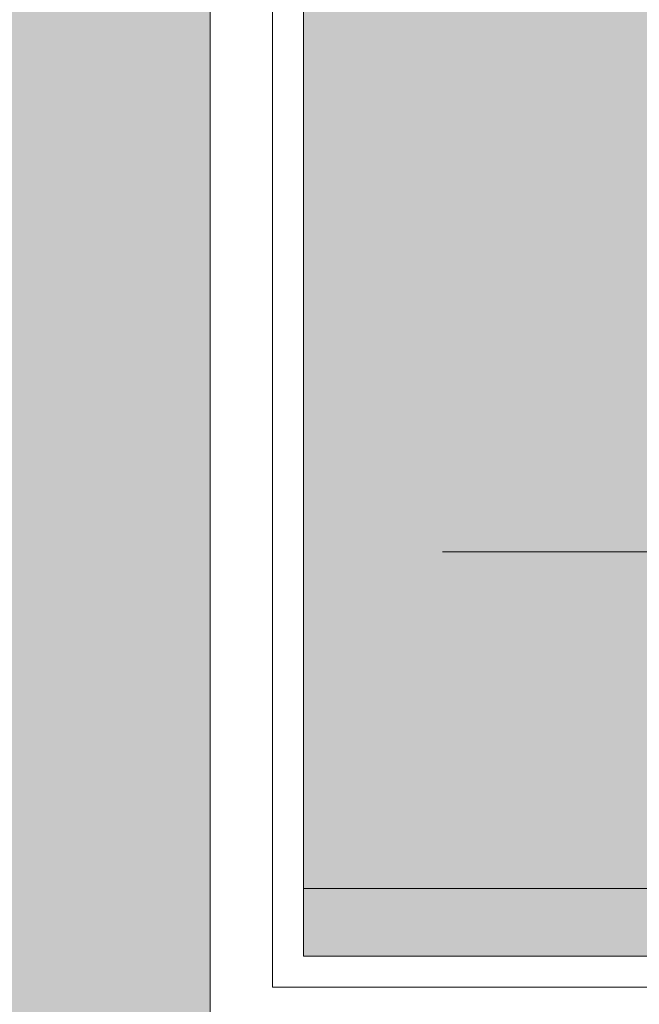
# Model space of a CAD drawing. Header units: millimetres. Extents: x 5980700 to 6194397, y -12939 to 2351883.
# Tile 293 of 587: x 6075771 to 6076070, y 4618 to 5093. Entities that reach past the tile are written whole.
import ezdxf

# ---------------------------------------------------------------- set-up
doc = ezdxf.new("R2010")
doc.units = ezdxf.units.MM
for name, color, linetype, lineweight in [('A-FLOR', 192, 'Continuous', 18), ('A-FLOR-PATT', 8, 'Continuous', 18), ('A-WALL', 113, 'Continuous', 18), ('A-WALL-PATT', 111, 'Continuous', 25), ('P-PIPE-CNTR', 3, 'Continuous', 9)]:
    doc.layers.add(name, color=color, linetype=linetype, lineweight=lineweight)

# ---------------------------------------------------------------- blocks, each defined once
blk = doc.blocks.new('BE-PMSa-MOD-ARQ-CONEXAODOFUTURO-EX-000-R_rvt-2-PLANTA DE CAIMENTO DE PISOS - 1 PAV_')
at = {"layer": 'A-FLOR-PATT', "lineweight": 5}
h = blk.add_hatch(dxfattribs=at)
h.set_pattern_fill('FP_103', color=135, style=0, pattern_type=2)
h.set_pattern_definition([(225, (1821.385, -1013.341), (1.4210854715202e-14, -212.1320343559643), [450, -150]), (315, (1715.319, -1119.407), (0, -212.1320343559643), [450, -150])])
h.paths.add_polyline_path([(-17588.61484510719, -10125.84100563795), (-17588.61484510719, 5919.158994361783), (-17905.66070556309, 5919.158994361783), (-18260.05155624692, -10125.84100563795)])
h.paths.add_polyline_path([(24683.66278676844, -8664.047137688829), (24901.85810326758, -8347.979428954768), (25097.46955802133, -8045.317562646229), (25289.5955170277, -7726.511392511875), (25471.61384478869, -7401.828336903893), (25643.34495046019, -7071.588748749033), (25804.61939322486, -6736.118463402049), (25955.27804947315, -6395.748477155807), (23368.38515489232, -6395.748477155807), (23369.38515489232, -6730.841005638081), (23365.38515489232, -6734.84100563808), (23361.31355543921, -6734.060452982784), (23342.06990244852, -6720.841005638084), (23332.38515489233, -6720.930376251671), (23331.38515489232, -6727.841005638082), (23314.38515489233, -6727.841005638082), (23296.38515489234, -6735.002634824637), (23296.38515489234, -6778.341005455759), (24423.88515507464, -6778.341005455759), (24423.88515507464, -8613.341005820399), (22588.88515471, -8613.341005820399), (22588.88515471, -8595.841005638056), (21416.38515489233, -8595.841005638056), (21416.38515489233, -6955.841005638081), (22588.88515471, -6955.841005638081), (22588.88515471, -6778.341005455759), (23246.38515489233, -6778.341005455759), (23246.38515489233, -6395.748477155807), (23206.88515489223, -6395.748477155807), (23206.88515489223, -6416.382393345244), (23211.73353840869, -6425.171602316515), (23218.4561650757, -6428.596561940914), (23219.38515489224, -6429.345815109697), (23219.38515489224, -6441.144306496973), (23215.14102301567, -6442.20379392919), (23204.09419192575, -6438.115741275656), (23195.48073971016, -6429.259910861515), (23193.02236658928, -6420.085137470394), (23192.88996436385, -6415.841005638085), (23191.88515489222, -6415.841005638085), (23191.88515489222, -6395.748477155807), (21311.3851276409, -6395.748477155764), (21311.38512764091, -395.7484771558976), (26110.13512764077, -395.7484771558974), (26110.13512764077, -6011.987874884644), (26234.42540171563, -5672.357231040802), (26348.29356350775, -5329.091898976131), (26451.63355010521, -4982.511614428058), (26544.34910510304, -4632.939200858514), (26626.35386826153, -4280.700268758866), (26697.57145594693, -3926.122912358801), (26757.93553227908, -3569.537404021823), (26807.38987092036, -3211.275886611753), (26845.88840744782, -2851.672064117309), (26873.39528226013, -2491.060890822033), (27298.54064462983, 5174.591947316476), (21231.38515489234, 5390.558402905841), (21231.38515489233, -8664.04713768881), (24474.59128694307, -8664.047137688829)])
h.paths.add_polyline_path([(164.3857207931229, 134.1589943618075), (164.3857207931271, 1841.148018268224), (-1658.614845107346, 1840.70177999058), (-1658.614845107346, 134.1589943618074), (-979.7632562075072, 134.1589943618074)])
h.paths.add_polyline_path([(24371.38515489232, 836.6589941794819), (22863.88515471, 836.6589941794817), (22863.88515471, 4371.658994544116), (24548.88515507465, 4371.658994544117), (24548.88515507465, 836.6589941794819), (24486.30181684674, 836.6589941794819)])
h.paths.add_polyline_path([(26422.42163599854, 3992.407384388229), (26422.42163599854, 5123.575823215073), (27022.42163599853, 5123.575823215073), (27022.42163599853, 3992.407384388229), (26541.3738192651, 3992.407384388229)])
h.paths.add_polyline_path([(19968.38697237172, 4641.658994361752), (19999.38682609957, 4641.658994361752), (19999.38682609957, 4674.158994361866), (19585.40988707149, 4674.158994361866), (19585.40988707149, 4671.65899436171), (19622.64941956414, 4670.787042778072), (19622.64941956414, 4641.65899436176), (19958.38333741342, 4641.65899436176)])
h.paths.add_polyline_path([(15946.88333741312, 4641.65899436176), (16272.64941956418, 4641.65899436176), (16272.64941956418, 4671.65899436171), (19560.40988707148, 4671.65899436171), (19560.40988707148, 4674.158994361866), (15923.88333741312, 4674.158994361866), (15923.88333741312, 4641.65899436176), (15926.88333741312, 4641.65899436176)])
h.paths.add_polyline_path([(15653.88333741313, 4641.658994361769), (15653.88333741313, 4674.158994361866), (12268.88333741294, 4674.158994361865), (12269.82605313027, 4641.658994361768), (12287.64940954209, 4641.658994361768), (12287.64940954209, 4671.658994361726), (15637.64940954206, 4670.787042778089), (15637.64940954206, 4641.658994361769), (15650.88333741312, 4641.658994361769)])
h.paths.add_polyline_path([(8496.599400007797, 4641.658994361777), (8496.599400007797, 4641.674581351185), (8442.166919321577, 4641.658994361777)])
h.paths.add_polyline_path([(-8301.11484510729, 4641.658994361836), (-8301.114845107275, 4674.158994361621), (-11733.61666258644, 4674.158994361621), (-11733.61666258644, 4641.658994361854), (-11704.86666258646, 4641.658994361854), (-11704.86666258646, 4671.658994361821), (-8354.866662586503, 4670.787042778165), (-8354.866662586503, 4641.658994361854), (-8304.116662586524, 4641.658994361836)])
h.paths.add_polyline_path([(-16295.61666258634, 4641.658994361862), (-15972.63647972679, 4641.658994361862), (-15971.73922438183, 4655.162107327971), (-15971.59322078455, 4656.262107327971), (-15971.52511209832, 4674.158994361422), (-16356.61588608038, 4674.158994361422), (-16356.61588608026, 4641.658994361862), (-16315.61666258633, 4641.658994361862)])
h.paths.add_polyline_path([(-12028.61666258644, 4641.658994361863), (-12028.61666258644, 4674.158994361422), (-15944.05622970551, 4674.158994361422), (-15943.93927563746, 4656.262107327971), (-15942.89601669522, 4655.162107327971), (-15942.89601669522, 4641.658994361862), (-15848.61666258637, 4641.658994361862), (-15848.61666258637, 4671.658994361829), (-12498.61666258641, 4670.787042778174), (-12498.61666258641, 4641.658994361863), (-12031.61666258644, 4641.658994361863)])
h.paths.add_polyline_path([(-16371.61588608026, 5447.158205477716), (-16356.61588608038, 5447.158205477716), (-16356.61588608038, 5479.158994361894), (-16626.61588608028, 5479.158994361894), (-16626.61588608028, 5447.158205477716), (-16401.61588608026, 5447.158205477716)])
h = blk.add_hatch(dxfattribs=at)
h.set_pattern_fill('FP_2', color=135, style=0, pattern_type=2)
h.set_pattern_definition([(0, (0, 0), (812.8, 203.2), [33.528, -576.072, 33.528, -576.072, -3251.2]), (0, (0, 0), (812.8, 203.2), [-1219.2, 33.528, -1185.672, 33.528, -576.072, -1422.4]), (0, (0, 0), (812.8, 203.2), [-3048, 33.528, -372.872, 33.528, -982.472]), (120, (304.8, 101.6), (-582.3763620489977, 602.3054481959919), [33.52799999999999, -576.0719999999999, 33.52799999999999, -576.0719999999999, -3251.199999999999]), (120, (304.8, 101.6), (-582.3763620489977, 602.3054481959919), [-1219.2, 33.52799999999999, -1185.672, 33.52799999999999, -576.0719999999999, -1422.4]), (120, (304.8, 101.6), (-582.3763620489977, 602.3054481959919), [-3048, 33.52799999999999, -372.8719999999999, 33.52799999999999, -982.4719999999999]), (240, (406.4, 508), (-230.4236379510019, -805.5054481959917), [33.528, -576.072, 33.528, -576.072, -3251.2]), (240, (406.4, 508), (-230.4236379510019, -805.5054481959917), [-1219.2, 33.528, -1185.672, 33.528, -576.072, -1422.4]), (240, (406.4, 508), (-230.4236379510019, -805.5054481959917), [-3048, 33.528, -372.872, 33.528, -982.472])])
h.paths.add_polyline_path([(-15966.85299915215, 4711.136803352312), (-15966.79158577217, 4712.906868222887), (-15965.57572207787, 4712.3617231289)])
h.paths.add_polyline_path([(3731.201831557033, -10125.84100563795), (14705.38782324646, -10125.84100563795), (14705.38782324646, -9779.8857164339), (14699.38782324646, -9779.8857164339), (14699.38782324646, -9763.237570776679), (14681.68558745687, -9763.757413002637), (14670.96395493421, -9768.482704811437), (14665.88782324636, -9782.570563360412), (14665.88782324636, -9856.278958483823), (14670.73620676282, -9865.068167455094), (14677.45883342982, -9868.493127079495), (14678.38782324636, -9869.242380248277), (14678.38782324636, -9881.040871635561), (14674.14369136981, -9882.10035906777), (14663.09686027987, -9878.012306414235), (14654.32815878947, -9868.57707781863), (14652.0250349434, -9859.981702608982), (14651.89263271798, -9855.737570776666), (14650.88782324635, -9855.737570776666), (14651.89263271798, -9780.737570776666), (14653.73085252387, -9770.127241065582), (14656.87805812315, -9762.851510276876), (14667.13782324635, -9752.591745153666), (14683.38782324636, -9748.237570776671), (14699.38782324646, -9748.237570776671), (14699.38782324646, -9731.58942511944), (14705.38782324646, -9731.58942511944), (14705.38782324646, -9705.737570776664), (14755.38782324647, -9705.737570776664), (14755.38782324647, -9754.737570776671), (14795.38782324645, -9754.737570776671), (14796.02424042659, -9756.737570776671), (14812.38782324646, -9756.737570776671), (14811.36426821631, -9815.737570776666), (14810.34779546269, -9815.737570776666), (14811.47778338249, -9818.1719714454), (14811.43015556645, -9819.291362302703), (14811.44856252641, -9820.918341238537), (14827.38782324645, -9827.197475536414), (14827.38782324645, -10125.84100563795), (21231.38515489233, -10125.84100563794), (21231.38515489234, 5919.158994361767), (12003.88515489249, 5918.472013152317), (12003.8851548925, 5447.158205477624), (12268.88333741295, 5447.158205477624), (12268.88333741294, 4674.158994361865), (15653.88333741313, 4674.158994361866), (15653.88333741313, 5447.158205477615), (15923.88333741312, 5447.158205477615), (15923.88333741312, 4674.158994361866), (19560.40988707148, 4674.158994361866), (19559.83290347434, 4677.196584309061), (19558.62046790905, 4677.180784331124), (19558.93691090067, 4681.184361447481), (19560.40988707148, 4681.202554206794), (19559.83416624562, 4682.57353656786), (19558.03876213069, 4682.57353656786), (19558.93691090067, 4695.251249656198), (19588.00988707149, 4695.197383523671), (19586.88286324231, 4682.548897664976), (19585.40988707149, 4682.548897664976), (19585.98560789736, 4681.195050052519), (19587.19930623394, 4681.15368493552), (19586.88286324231, 4677.184908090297), (19585.41064974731, 4677.065937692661), (19585.98560789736, 4674.158994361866), (19999.38682609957, 4674.158994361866), (19999.38682609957, 5447.158205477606), (20269.38682609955, 5447.158205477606), (20269.38682609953, 4280.731645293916), (20299.38682609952, 4280.731645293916), (20298.51487451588, 1530.731645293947), (20269.38682609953, 1530.731645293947), (20269.38682609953, 1143.558994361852), (20299.38682609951, 1143.558994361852), (20298.51487451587, -1606.441005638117), (20269.38682609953, -1606.441005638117), (20269.38682609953, -2040.191005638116), (20299.38682609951, -2040.191005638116), (20298.51487451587, -4790.191005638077), (20269.38682609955, -4790.191005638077), (20269.38682609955, -5273.941005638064), (20299.38682609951, -5273.941005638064), (20298.51487451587, -8023.941005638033), (20269.38682609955, -8023.941005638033), (20269.38682609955, -9308.841005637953), (19999.38682609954, -9308.841005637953), (19999.38682609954, -8513.84179452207), (19913.3833374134, -8513.84179452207), (19913.3833374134, -8347.825683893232), (19635.38599049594, -8347.979428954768), (19635.38599049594, -8377.825683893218), (16285.38599049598, -8376.953732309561), (16285.38599049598, -8347.825683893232), (15971.88333741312, -8347.979428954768), (15971.88333741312, -8513.841794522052), (15921.38515489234, -8513.841794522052), (15921.38515489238, -9312.594001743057), (15651.38515489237, -9312.594001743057), (15651.38515489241, -8513.841794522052), (15603.38515489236, -8513.841794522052), (15603.38515489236, -8377.825683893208), (12316.88333741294, -8377.825683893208), (12316.88333741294, -8513.841794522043), (12293.88333741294, -8513.841794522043), (12293.88333741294, -9312.594001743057), (11998.88333741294, -9312.594001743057), (11998.88333741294, -8513.841794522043), (11950.88333741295, -8513.841794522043), (11950.88333741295, -8347.825683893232), (11867.63333741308, -8347.979428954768), (11867.63333741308, -8377.82568389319), (8517.633337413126, -8376.953732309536), (8517.633337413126, -8347.825683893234), (8434.383337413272, -8347.97942895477), (8434.383337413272, -8513.841794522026), (8386.383337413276, -8513.841794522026), (8386.383337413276, -9312.594001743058), (8116.383337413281, -9312.594001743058), (8116.383337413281, -9125.841005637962), (2121.38333741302, -9125.841005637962), (2121.38333741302, -9312.594001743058), (1851.383337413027, -9312.594001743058), (1851.383337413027, -9125.841005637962), (-4143.616662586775, -9125.841005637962), (-4143.616662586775, -9312.594001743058), (-4413.616662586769, -9312.594001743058), (-4413.616662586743, -8513.841794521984), (-4461.61666258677, -8513.841794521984), (-4461.61666258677, -8347.825683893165), (-4547.366662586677, -8347.97942895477), (-4547.366662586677, -8377.82568389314), (-7897.366662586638, -8376.953732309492), (-7897.366662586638, -8347.825683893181), (-7983.116662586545, -8347.97942895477), (-7983.116662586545, -8513.841794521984), (-8031.114845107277, -8513.841794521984), (-8031.11484510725, -9308.841005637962), (-8301.11484510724, -9308.841005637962), (-8301.114845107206, -8513.841794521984), (-8349.116662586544, -8513.841794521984), (-8349.116662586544, -8347.825683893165), (-8354.864845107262, -8347.97942895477), (-8354.864845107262, -8377.825683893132), (-11704.86484510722, -8376.953732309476), (-11705.67059857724, -8347.825683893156), (-11710.61666258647, -8347.97942895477), (-11710.61666258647, -8513.841794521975), (-11758.61484510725, -8513.841794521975), (-11758.61484510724, -9308.841005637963), (-12028.61484510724, -9308.841005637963), (-12028.61484510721, -8513.841794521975), (-12076.61666258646, -8513.841794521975), (-12076.61666258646, -8347.82568389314), (-12498.61666258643, -8347.97942895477), (-12498.61666258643, -8377.825683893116), (-15848.61666258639, -8376.953732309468), (-15848.61666258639, -8347.82568389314), (-16270.61666258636, -8347.97942895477), (-16270.61666258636, -8513.841794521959), (-16356.61588608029, -8513.841794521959), (-16356.61588608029, -9308.841005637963), (-16626.61588608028, -9308.841005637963), (-16626.62225526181, -7987.079408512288), (-16656.61588608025, -7987.079408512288), (-16655.7439344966, -5237.07940851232), (-16626.62225526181, -5237.07940851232), (-16626.62225526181, -4803.34100563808), (-16656.61588608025, -4803.34100563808), (-16655.7439344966, -2053.341005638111), (-16626.62225526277, -2053.341005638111), (-16626.62225526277, -1620.841794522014), (-16656.61588608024, -1620.841794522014), (-16655.74393449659, 1129.158205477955), (-16626.62225526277, 1129.158205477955), (-16626.62225526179, 1534.1582054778), (-16656.61588608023, 1534.1582054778), (-16655.75030367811, 4291.658994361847), (-16626.62225526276, 4291.658994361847), (-16626.61588608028, 5479.158994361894), (-16356.61588608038, 5479.158994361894), (-16356.61588608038, 4674.158994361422), (-15971.4658517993, 4674.158994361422), (-15969.32193463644, 4707.054996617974), (-15967.78963012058, 4710.307043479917), (-15962.27373900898, 4714.058684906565), (-15960.94760521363, 4714.652107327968), (-15959.84645306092, 4714.71907505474), (-15959.84645306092, 4715.8252811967), (-15957.766248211, 4715.335026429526), (-15956.67909179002, 4714.508980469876), (-15954.53101014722, 4715.146843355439), (-15948.69801778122, 4712.361723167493), (-15947.69218614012, 4710.313634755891), (-15946.34526303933, 4708.984911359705), (-15944.33196142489, 4698.966261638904), (-15943.76299404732, 4697.905132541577), (-15944.00738434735, 4674.158994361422), (-12028.61666258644, 4674.158994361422), (-12028.6166625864, 5447.158205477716), (-11733.61666258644, 5446.941285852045), (-11733.61666258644, 4674.158994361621), (-8301.114845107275, 4674.158994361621), (-8301.114845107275, 5447.158205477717), (-8031.114845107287, 5447.158205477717), (-8031.114845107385, 5919.158994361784), (-17588.61484510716, 5919.158994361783), (-17588.61484510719, -10125.84100563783), (1375.719287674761, -10125.84100563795)])
h.paths.add_polyline_path([(14665.67045985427, -9780.737570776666), (14665.63226694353, -9779.779781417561), (14665.63226694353, -9780.737570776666)])
h.paths.add_polyline_path([(-16089.65907882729, -8758.105317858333), (-16115.54098333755, -8754.697900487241), (-16139.6590788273, -8744.707858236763), (-16160.36975694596, -8728.81599597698), (-16176.26161920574, -8708.105317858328), (-16186.2516614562, -8683.987222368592), (-16189.65907882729, -8658.105317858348), (-16186.2516614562, -8632.223413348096), (-16176.26161920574, -8608.105317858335), (-16160.36975694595, -8587.394639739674), (-16139.65907882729, -8571.502777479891), (-16115.54098333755, -8561.512735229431), (-16089.65907882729, -8558.105317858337), (-16063.77717431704, -8561.512735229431), (-16039.65907882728, -8571.5027774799), (-16018.94840070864, -8587.394639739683), (-16003.05653844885, -8608.105317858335), (-15993.06649619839, -8632.22341334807), (-15989.6590788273, -8658.105317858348), (-15993.06649619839, -8683.987222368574), (-16003.05653844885, -8708.105317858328), (-16021.19134126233, -8730.537064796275), (-16039.65907882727, -8744.707858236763), (-16063.77717431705, -8754.697900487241)])
h.paths.add_polyline_path([(19732.71217533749, -8754.66845021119), (19706.83027082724, -8751.260990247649), (19682.71217533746, -8741.270823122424), (19660.00862136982, -8722.781563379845), (19646.10963495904, -8704.667825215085), (19636.1195927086, -8680.549428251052), (19632.71217533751, -8648.66439434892), (19632.71217533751, -8622.782813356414), (19636.1195927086, -8596.9012323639), (19646.10963495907, -8572.783438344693), (19662.00149721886, -8552.073019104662), (19682.71217533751, -8536.181355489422), (19706.83027082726, -8526.191438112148), (19732.7121753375, -8522.784063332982), (19758.59407984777, -8526.191438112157), (19782.71217533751, -8536.181355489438), (19803.42285345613, -8552.073019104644), (19819.31471571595, -8572.783438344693), (19829.30475796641, -8596.901232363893), (19832.7121753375, -8628.390346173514), (19832.7121753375, -8654.667200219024), (19827.88084468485, -8683.987101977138), (19816.67739151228, -8708.104895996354), (19803.42285345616, -8725.378762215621), (19782.71217533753, -8741.270823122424), (19758.59407984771, -8751.260990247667)])
h.paths.add_polyline_path([(15648.38515489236, -8468.841794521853), (15650.88333741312, -8468.841794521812), (15650.88333741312, -8347.825683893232), (15648.38515489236, -8347.979428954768)])
h.paths.add_polyline_path([(19588.84766320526, 4677.140991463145), (19587.19930623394, 4677.180784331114), (19588.17837096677, 4681.15368493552)])
h.paths.add_polyline_path([(19556.97211093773, 4677.140991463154), (19558.32440709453, 4678.382155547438), (19558.03965555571, 4677.166762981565), (19557.10244703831, 4677.144137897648)])
h.paths.add_polyline_path([(19572.90988707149, 4728.142336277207), (19572.90988707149, 4726.742336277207), (19573.4626323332, 4727.745209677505)])
h.paths.add_polyline_path([(19575.73176932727, 4695.639950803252), (19572.5677829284, 4696.432937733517), (19568.91630770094, 4696.431447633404), (19559.3482884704, 4696.333664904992), (19559.34828847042, 4718.022372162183), (19562.4254587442, 4722.467653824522), (19569.27606767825, 4726.263934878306), (19567.2700120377, 4727.14852244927), (19574.67880208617, 4727.830632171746), (19576.14512513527, 4726.470898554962), (19576.81805465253, 4726.227816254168), (19583.58719946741, 4722.319648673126), (19587.49536704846, 4715.550503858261), (19587.49536704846, 4707.734168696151), (19586.28070679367, 4704.092336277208), (19585.91122027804, 4696.34719023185), (19576.14512513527, 4695.960088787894)])
h.paths.add_polyline_path([(-15957.766248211, 4718.652107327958), (-15954.53101014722, 4716.980669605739), (-15955.18379838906, 4716.796714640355)])
h.paths.add_polyline_path([(-15960.34869803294, 4716.796714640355), (-15961.00148627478, 4718.082019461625), (-15959.74034676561, 4717.233792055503), (-15960.09391064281, 4716.979769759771)])
h.paths.add_polyline_path([(19732.71217533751, 4730.240264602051), (19706.83027082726, 4733.647681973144), (19682.7121753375, 4743.637724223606), (19662.00149721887, 4759.529586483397), (19646.10963495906, 4780.240264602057), (19636.1195927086, 4804.358360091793), (19632.71217533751, 4830.240264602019), (19636.1195927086, 4856.122169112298), (19646.10963495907, 4880.24026460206), (19662.00149721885, 4900.950942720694), (19682.7121753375, 4916.842804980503), (19706.83027082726, 4926.832847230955), (19732.71217533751, 4930.240264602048), (19758.59407984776, 4926.832847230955), (19782.71217533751, 4916.842804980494), (19803.42285345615, 4900.950942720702), (19819.31471571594, 4880.24026460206), (19829.30475796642, 4856.122169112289), (19832.7121753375, 4830.240264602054), (19829.30475796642, 4804.358360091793), (19819.31471571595, 4780.24026460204), (19803.42285345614, 4759.529586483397), (19782.71217533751, 4743.637724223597), (19758.59407984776, 4733.647681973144)])
h.paths.add_polyline_path([(-16089.65907882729, 4736.408178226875), (-16115.54098333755, 4739.815595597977), (-16139.65907882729, 4749.80563784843), (-16160.36975694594, 4765.697500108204), (-16176.26161920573, 4786.408178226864), (-16186.2516614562, 4810.526273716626), (-16189.65907882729, 4836.408178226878), (-16186.2516614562, 4862.29008273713), (-16176.26161920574, 4886.408178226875), (-16160.36975694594, 4907.118856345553), (-16139.65907882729, 4923.010718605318), (-16115.54098333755, 4933.000760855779), (-16089.65907882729, 4936.408178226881), (-16063.77717431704, 4933.000760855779), (-16039.65907882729, 4923.01071860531), (-16018.9484007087, 4907.118856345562), (-16003.05653844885, 4886.408178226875), (-15993.06649619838, 4862.29008273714), (-15989.6590788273, 4836.408178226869), (-15993.06649619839, 4810.526273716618), (-16003.05653844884, 4786.408178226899), (-16018.94840070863, 4765.69750010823), (-16039.65907882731, 4749.80563784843), (-16063.77717431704, 4739.815595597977)])
at = {"layer": 'A-WALL-PATT', "lineweight": 5}
blk.add_hatch(color=57, dxfattribs=at).paths.add_polyline_path([(-16469.66666258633, 4597.158205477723), (-16401.61588608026, 4597.158205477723), (-16401.61588608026, 5402.158205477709), (-16581.61588608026, 5402.158205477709), (-16581.61302762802, 4607.15820547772), (-16471.62225526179, 4607.15820547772), (-16471.62225526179, 4597.158205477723)])
at = {"layer": 'A-FLOR', "color": 250, "lineweight": 5}
blk.add_line((-16356.6158860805, 4674.158994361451), (-15971.46585179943, 4674.158994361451), dxfattribs=at)
at = {"layer": 'A-WALL', "color": 130, "lineweight": 9}
for p, q in [((-16356.61588608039, 4641.658994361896), (-16356.61588608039, 5447.158205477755)), ((-15771.12434921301, 4641.658994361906), (-16356.61588608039, 4641.658994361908))]:
    blk.add_line(p, q, dxfattribs=at)
at = {"layer": 'A-WALL', "color": 90, "lineweight": 5}
for p, q in [((-16371.61588608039, 5432.158205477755), (-16371.61588608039, 4641.658994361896)), ((-16401.61588608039, 5402.158205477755), (-16401.6158860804, 4641.658994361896)), ((-16401.61588608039, 4641.658994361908), (-16401.61588608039, 4626.658994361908)), ((-16371.61588608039, 4626.658994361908), (-16371.61588608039, 4641.658994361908)), ((-16401.61588608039, 4597.158205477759), (-16401.61588608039, 4626.658994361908)), ((-15771.12434921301, 4626.658994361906), (-16371.61588608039, 4626.658994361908))]:
    blk.add_line(p, q, dxfattribs=at)
blk = doc.blocks.new('BE-PMSa-MOD-ESG-CONEXAODOFUTURO-EX-000-R_rvt-2-PLANTA DE CAIMENTO DE PISOS - 1 PAV_')
at = {"layer": 'P-PIPE-CNTR', "color": 53}
blk.add_line((-16289.65907882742, 4836.408178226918), (-15889.65907882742, 4836.408178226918), dxfattribs=at)

msp = doc.modelspace()

# ---------------------------------------------------------------- block references
at = {"color": 50, "lineweight": 5}
for name in ['BE-PMSa-MOD-ARQ-CONEXAODOFUTURO-EX-000-R_rvt-2-PLANTA DE CAIMENTO DE PISOS - 1 PAV_', 'BE-PMSa-MOD-ESG-CONEXAODOFUTURO-EX-000-R_rvt-2-PLANTA DE CAIMENTO DE PISOS - 1 PAV_']:
    msp.add_blockref(name, (6092264.959189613, 0), dxfattribs=at)

doc.saveas('drawing.dxf')
